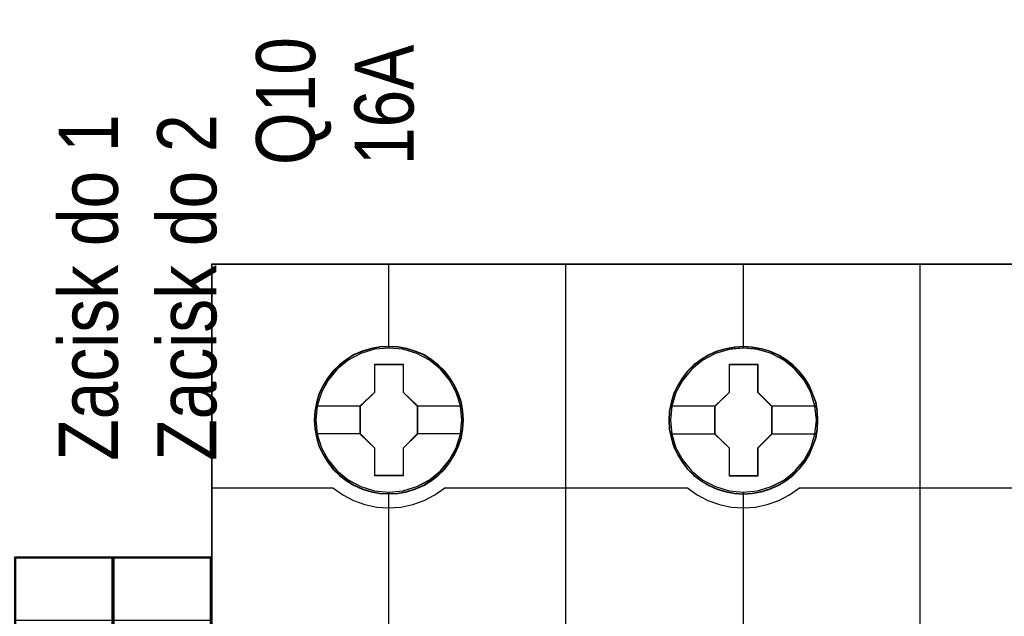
# Model space of a CAD drawing. Header units: millimetres. Extents: x -1290 to 1795, y -4192 to -1311.
# Tile 301 of 656: x 1442 to 1452, y -3710 to -3704. Entities that reach past the tile are written whole.
import ezdxf

# ---------------------------------------------------------------- set-up
doc = ezdxf.new("R2010")
doc.units = ezdxf.units.MM
doc.layers.add('45', color=7, linetype='Continuous')
doc.layers.add('Aparatura', color=7, linetype='Continuous', lineweight=13)
doc.styles.get("Standard").update_dxf_attribs({"font": 'ARIALN.TTF', "width": 0.8})

# ---------------------------------------------------------------- blocks, each defined once
blk = doc.blocks.new('*U231')
at = {"layer": '45', "color": 7}
for points in [[(441.49476, -383.521822), (423.482515, -383.521822), (423.482515, -465.544591), (441.49476, -465.544591), (459.495865, -465.544591), (477.50811, -465.544591), (477.50811, -383.521822), (459.495865, -383.521822), (441.49476, -383.521822)], [(436.278475, -391.442946), (436.256116, -390.990214), (436.183448, -390.543003), (436.026933, -390.112355), (435.848058, -389.69827), (435.613285, -389.30627), (435.333794, -388.958439), (435.003994, -388.638214), (434.635066, -388.362158), (434.266137, -388.119228), (433.83572, -387.937031), (433.405303, -387.810045), (432.946938, -387.727228), (432.494162, -387.699623), (432.035796, -387.727228), (431.594199, -387.810045), (431.147013, -387.937031), (430.733366, -388.119228), (430.342078, -388.362158), (429.984329, -388.638214), (429.648939, -388.958439), (429.380627, -389.30627), (429.140265, -389.69827), (428.939031, -390.112355), (428.821645, -390.543003), (428.732207, -390.990214), (428.698668, -391.442946), (428.732207, -391.890157), (428.821645, -392.326326), (428.939031, -392.762495), (429.140265, -393.17658), (429.380627, -393.563058), (429.648939, -393.927453), (429.984329, -394.247678), (430.342078, -394.523734), (430.733366, -394.755622), (431.147013, -394.937819), (431.594199, -395.075847), (432.035796, -395.164185), (432.494162, -395.186269), (432.946938, -395.164185), (433.405303, -395.075847), (433.83572, -394.937819), (434.266137, -394.755622), (434.635066, -394.523734), (435.003994, -394.247678), (435.333794, -393.927453), (435.613285, -393.563058), (435.848058, -393.17658), (436.026933, -392.762495), (436.183448, -392.326326), (436.256116, -391.890157), (436.278475, -391.442946)], [(436.278475, -391.442946), (436.256116, -390.990214), (436.183448, -390.543003), (436.026933, -390.112355), (435.848058, -389.69827), (435.613285, -389.30627), (435.333794, -388.958439), (435.003994, -388.638214), (434.635066, -388.362158), (434.266137, -388.119228), (433.83572, -387.937031), (433.405303, -387.810045), (432.946938, -387.727228), (432.494162, -387.699623), (432.035796, -387.727228), (431.594199, -387.810045), (431.147013, -387.937031), (430.733366, -388.119228), (430.342078, -388.362158), (429.984329, -388.638214), (429.648939, -388.958439), (429.380627, -389.30627), (429.140265, -389.69827), (428.939031, -390.112355), (428.821645, -390.543003), (428.732207, -390.990214), (428.698668, -391.442946), (428.732207, -391.890157), (428.821645, -392.326326), (428.939031, -392.762495), (429.140265, -393.17658), (429.380627, -393.563058), (429.648939, -393.927453), (429.984329, -394.247678), (430.342078, -394.523734), (430.733366, -394.755622), (431.147013, -394.937819), (431.594199, -395.075847), (432.035796, -395.164185), (432.494162, -395.186269), (432.946938, -395.164185), (433.405303, -395.075847), (433.83572, -394.937819), (434.266137, -394.755622), (434.635066, -394.523734), (435.003994, -394.247678), (435.333794, -393.927453), (435.613285, -393.563058), (435.848058, -393.17658), (436.026933, -392.762495), (436.183448, -392.326326), (436.256116, -391.890157), (436.278475, -391.442946)], [(454.279844, -391.448332), (454.257484, -390.9956), (454.184814, -390.548389), (454.028294, -390.117741), (453.849415, -389.703656), (453.614635, -389.311656), (453.335136, -388.963825), (453.005326, -388.6436), (452.641977, -388.362023), (452.267448, -388.124614), (451.837019, -387.942417), (451.40659, -387.815431), (450.948211, -387.732614), (450.495422, -387.705009), (450.042632, -387.732614), (449.595433, -387.815431), (449.148234, -387.942417), (448.734575, -388.124614), (448.343276, -388.362023), (447.985517, -388.6436), (447.650117, -388.963825), (447.387388, -389.311656), (447.141428, -389.703656), (446.945779, -390.117741), (446.822799, -390.548389), (446.733359, -390.9956), (446.705409, -391.448332), (446.733359, -391.895543), (446.822799, -392.331712), (446.945779, -392.767881), (447.141428, -393.181966), (447.387388, -393.568444), (447.650117, -393.932839), (447.985517, -394.253064), (448.343276, -394.52912), (448.734575, -394.761008), (449.148234, -394.943205), (449.595433, -395.081233), (450.042632, -395.169571), (450.495422, -395.191656), (450.948211, -395.169571), (451.40659, -395.081233), (451.837019, -394.943205), (452.267448, -394.761008), (452.641977, -394.52912), (453.005326, -394.253064), (453.335136, -393.932839), (453.614635, -393.568444), (453.849415, -393.181966), (454.028294, -392.767881), (454.184814, -392.331712), (454.257484, -391.895543), (454.279844, -391.448332)], [(454.279844, -391.448332), (454.257484, -390.9956), (454.184814, -390.548389), (454.028294, -390.117741), (453.849415, -389.703656), (453.614635, -389.311656), (453.335136, -388.963825), (453.005326, -388.6436), (452.641977, -388.362023), (452.267448, -388.124614), (451.837019, -387.942417), (451.40659, -387.815431), (450.948211, -387.732614), (450.495422, -387.705009), (450.042632, -387.732614), (449.595433, -387.815431), (449.148234, -387.942417), (448.734575, -388.124614), (448.343276, -388.362023), (447.985517, -388.6436), (447.650117, -388.963825), (447.387388, -389.311656), (447.141428, -389.703656), (446.945779, -390.117741), (446.822799, -390.548389), (446.733359, -390.9956), (446.705409, -391.448332), (446.733359, -391.895543), (446.822799, -392.331712), (446.945779, -392.767881), (447.141428, -393.181966), (447.387388, -393.568444), (447.650117, -393.932839), (447.985517, -394.253064), (448.343276, -394.52912), (448.734575, -394.761008), (449.148234, -394.943205), (449.595433, -395.081233), (450.042632, -395.169571), (450.495422, -395.191656), (450.948211, -395.169571), (451.40659, -395.081233), (451.837019, -394.943205), (452.267448, -394.761008), (452.641977, -394.52912), (453.005326, -394.253064), (453.335136, -393.932839), (453.614635, -393.568444), (453.849415, -393.181966), (454.028294, -392.767881), (454.184814, -392.331712), (454.257484, -391.895543), (454.279844, -391.448332)], [(454.263728, -391.44923), (454.241458, -390.998343), (454.16908, -390.552955), (454.013189, -390.124063), (453.835029, -389.711667), (453.601193, -389.321265), (453.322817, -388.974852), (452.994333, -388.655932), (452.632444, -388.375502), (452.25942, -388.139062), (451.83072, -387.957608), (451.402021, -387.831139), (450.945484, -387.74866), (450.494515, -387.721167), (450.043546, -387.74866), (449.598144, -387.831139), (449.152742, -387.957608), (448.740745, -388.139062), (448.351019, -388.375502), (447.994697, -388.655932), (447.660646, -388.974852), (447.398972, -389.321265), (447.154001, -389.711667), (446.959138, -390.124063), (446.836652, -390.552955), (446.747572, -390.998343), (446.719734, -391.44923), (446.747572, -391.894618), (446.836652, -392.329009), (446.959138, -392.763399), (447.154001, -393.175796), (447.398972, -393.560699), (447.660646, -393.923608), (447.994697, -394.242528), (448.351019, -394.517458), (448.740745, -394.7484), (449.152742, -394.929855), (449.598144, -395.06732), (450.043546, -395.155298), (450.494515, -395.177293), (450.945484, -395.155298), (451.402021, -395.06732), (451.83072, -394.929855), (452.25942, -394.7484), (452.632444, -394.517458), (452.994333, -394.242528), (453.322817, -393.923608), (453.601193, -393.560699), (453.835029, -393.175796), (454.013189, -392.763399), (454.16908, -392.329009), (454.241458, -391.894618), (454.263728, -391.44923)], [(431.778719, -388.600893), (433.220694, -388.600893), (433.220694, -390.016462), (433.941681, -390.724246), (433.941681, -392.145344), (433.220694, -392.864188), (433.220694, -394.274227), (431.778719, -394.274227), (431.778719, -392.864188), (431.040834, -392.145344), (431.040834, -390.724246), (431.778719, -390.016462), (431.778719, -388.600893)], [(431.778719, -388.600893), (433.220694, -388.600893), (433.220694, -388.600893), (433.220694, -390.016462), (433.220694, -390.016462), (433.941681, -390.724246), (433.941681, -390.724246), (433.941681, -392.145344), (433.941681, -392.145344), (433.220694, -392.864188), (433.220694, -392.864188), (433.220694, -394.274227), (433.220694, -394.274227), (431.778719, -394.274227), (431.778719, -394.274227), (431.778719, -392.864188), (431.778719, -392.864188), (431.040834, -392.145344), (431.040834, -392.145344), (431.040834, -390.724246), (431.040834, -390.724246), (431.778719, -390.016462), (431.778719, -390.016462), (431.778719, -388.600893), (431.778719, -388.600893)], [(431.786637, -388.617051), (433.212589, -388.617051), (433.212589, -390.024556), (433.925565, -390.728309), (433.925565, -392.141313), (433.212589, -392.856062), (433.212589, -394.258069), (431.786637, -394.258069), (431.786637, -392.856062), (431.05695, -392.141313), (431.05695, -390.728309), (431.786637, -390.024556), (431.786637, -388.617051)], [(449.78507, -388.600893), (451.226283, -388.600893), (451.226283, -390.021955), (451.941259, -390.729722), (451.941259, -392.150784), (451.226283, -392.86961), (451.226283, -394.279613), (449.78507, -394.279613), (449.78507, -392.86961), (449.047575, -392.150784), (449.047575, -390.729722), (449.78507, -390.021955), (449.78507, -388.600893)], [(449.78507, -388.600893), (451.226283, -388.600893), (451.226283, -388.600893), (451.226283, -390.021955), (451.226283, -390.021955), (451.941259, -390.729722), (451.941259, -390.729722), (451.941259, -392.150784), (451.941259, -392.150784), (451.226283, -392.86961), (451.226283, -392.86961), (451.226283, -394.279613), (451.226283, -394.279613), (449.78507, -394.279613), (449.78507, -394.279613), (449.78507, -392.86961), (449.78507, -392.86961), (449.047575, -392.150784), (449.047575, -392.150784), (449.047575, -390.729722), (449.047575, -390.729722), (449.78507, -390.021955), (449.78507, -390.021955), (449.78507, -388.600893), (449.78507, -388.600893)], [(449.793428, -388.617051), (451.219479, -388.617051), (451.219479, -390.030476), (451.926934, -390.734438), (451.926934, -392.147863), (451.219479, -392.862825), (451.219479, -394.26525), (449.793428, -394.26525), (449.793428, -392.862825), (449.063691, -392.147863), (449.063691, -390.734438), (449.793428, -390.030476), (449.793428, -388.617051)]]:
    blk.add_lwpolyline(points, close=True, dxfattribs=at)
at = {"layer": '45', "color": 139}
for points in [[(441.49476, -383.521822), (423.482515, -383.521822), (423.482515, -465.544591), (441.49476, -465.544591), (459.495865, -465.544591), (477.50811, -465.544591), (477.50811, -383.521822), (459.495865, -383.521822), (441.49476, -383.521822)], [(441.50013, -383.537981), (423.498631, -383.537981), (423.498631, -465.528433), (441.50013, -465.528433), (459.490495, -465.528433), (477.491994, -465.528433), (477.491994, -383.537981), (459.490495, -383.537981), (441.50013, -383.537981)], [(436.196105, -391.437492), (436.123406, -390.719687), (435.916494, -390.035012), (435.575368, -389.400031), (435.116806, -388.842352), (434.551992, -388.395104), (433.908886, -388.058288), (433.209858, -387.848468), (432.488462, -387.782209), (431.767065, -387.848468), (431.079221, -388.058288), (430.436116, -388.395104), (429.871301, -388.842352), (429.412739, -389.400031), (429.071614, -390.035012), (428.853517, -390.719687), (428.78641, -391.437492), (428.853517, -392.149775), (429.071614, -392.839972), (429.412739, -393.46391), (429.871301, -394.02159), (430.436116, -394.474359), (431.079221, -394.811175), (431.767065, -395.026516), (432.488462, -395.098297), (433.209858, -395.026516), (433.908886, -394.811175), (434.551992, -394.474359), (435.116806, -394.02159), (435.575368, -393.46391), (435.916494, -392.839972), (436.123406, -392.149775), (436.196105, -391.437492)], [(436.201477, -391.437492), (436.12878, -390.719687), (435.921874, -390.035012), (435.575167, -389.405552), (435.111026, -388.847873), (434.557413, -388.395104), (433.914326, -388.06381), (433.215319, -387.848468), (432.493944, -387.782209), (431.772568, -387.848468), (431.073561, -388.06381), (430.436067, -388.395104), (429.876861, -388.847873), (429.407128, -389.405552), (429.066013, -390.035012), (428.859107, -390.719687), (428.78641, -391.437492), (428.859107, -392.149775), (429.066013, -392.839972), (429.407128, -393.469432), (429.876861, -394.027111), (430.436067, -394.47988), (431.073561, -394.816696), (431.772568, -395.026516), (432.493944, -395.098297), (433.215319, -395.026516), (433.914326, -394.816696), (434.557413, -394.47988), (435.111026, -394.027111), (435.575167, -393.469432), (435.921874, -392.839972), (436.12878, -392.149775), (436.201477, -391.437492)], [(454.202846, -391.437492), (454.124557, -390.719687), (453.917651, -390.035012), (453.576536, -389.405552), (453.117987, -388.847873), (452.553189, -388.395104), (451.910103, -388.06381), (451.216688, -387.848468), (450.48972, -387.782209), (449.768345, -387.848468), (449.080522, -388.06381), (448.437436, -388.395104), (447.872638, -388.847873), (447.414089, -389.405552), (447.072974, -390.035012), (446.860476, -390.719687), (446.787779, -391.437492), (446.860476, -392.149775), (447.072974, -392.839972), (447.414089, -393.469432), (447.872638, -394.027111), (448.437436, -394.47988), (449.080522, -394.816696), (449.768345, -395.026516), (450.48972, -395.098297), (451.216688, -395.026516), (451.910103, -394.816696), (452.553189, -394.47988), (453.117987, -394.027111), (453.576536, -393.469432), (453.917651, -392.839972), (454.124557, -392.149775), (454.202846, -391.437492)], [(454.202846, -391.442878), (454.130149, -390.725073), (453.923243, -390.040398), (453.576536, -389.405417), (453.112395, -388.847738), (452.558781, -388.394969), (451.915695, -388.063674), (451.216688, -387.853854), (450.495312, -387.787595), (449.773937, -387.853854), (449.07493, -388.063674), (448.437436, -388.394969), (447.87823, -388.847738), (447.414089, -389.405417), (447.067382, -390.040398), (446.860476, -390.725073), (446.787779, -391.442878), (446.860476, -392.155162), (447.067382, -392.845358), (447.414089, -393.469297), (447.87823, -394.026976), (448.437436, -394.479745), (449.07493, -394.816561), (449.773937, -395.031902), (450.495312, -395.103683), (451.216688, -395.031902), (451.915695, -394.816561), (452.558781, -394.479745), (453.112395, -394.026976), (453.576536, -393.469297), (453.923243, -392.845358), (454.130149, -392.155162), (454.202846, -391.442878)]]:
    blk.add_lwpolyline(points, close=True, dxfattribs=at)
for points in [[(432.476932, -383.521822), (432.476932, -387.80914)], [(441.483884, -402.322821), (441.483884, -383.521822)], [(450.478301, -383.521822), (450.478301, -387.80914)], [(459.472718, -402.322821), (459.472718, -383.521822)], [(423.482515, -394.884649), (429.683524, -394.884649)], [(429.649502, -394.884649), (430.153418, -395.236721), (430.696528, -395.52065), (431.278832, -395.730757), (431.877932, -395.861365), (432.49383, -395.895436), (433.109728, -395.861365), (433.714428, -395.730757), (434.291132, -395.52065), (434.834242, -395.236721), (435.343757, -394.884649)], [(435.309735, -394.884649), (447.683102, -394.884649)], [(447.650871, -394.884649), (448.154807, -395.236721), (448.697939, -395.52065), (449.280265, -395.730757), (449.87939, -395.861365), (450.495312, -395.895436), (451.111235, -395.861365), (451.71036, -395.730757), (452.292686, -395.52065), (452.835818, -395.236721), (453.339754, -394.884649)], [(453.305732, -394.884649), (465.679099, -394.884649)], [(432.476932, -395.076753), (432.476932, -402.322821)], [(450.478301, -395.076753), (450.478301, -402.322821)]]:
    blk.add_lwpolyline(points, dxfattribs=at)
at = {"layer": '45', "color": 59}
blk.add_lwpolyline([(441.483884, -402.322821), (441.483884, -383.521822)], dxfattribs=at)
blk.add_lwpolyline([(436.262359, -391.443844), (436.24009, -390.992957), (436.167714, -390.547569), (436.011827, -390.118677), (435.833671, -389.70628), (435.599841, -389.315879), (435.321472, -388.969466), (434.992997, -388.650546), (434.62555, -388.375615), (434.258103, -388.133676), (433.829415, -387.952221), (433.400726, -387.825753), (432.944201, -387.743274), (432.493244, -387.715781), (432.036719, -387.743274), (431.596896, -387.825753), (431.151505, -387.952221), (430.739519, -388.133676), (430.349803, -388.375615), (429.993491, -388.650546), (429.659448, -388.969466), (429.392214, -389.315879), (429.152817, -389.70628), (428.952391, -390.118677), (428.835476, -390.547569), (428.746398, -390.992957), (428.712994, -391.443844), (428.746398, -391.889232), (428.835476, -392.323623), (428.952391, -392.758013), (429.152817, -393.17041), (429.392214, -393.555313), (429.659448, -393.918222), (429.993491, -394.237142), (430.349803, -394.512072), (430.739519, -394.743014), (431.151505, -394.924469), (431.596896, -395.061934), (432.036719, -395.149912), (432.493244, -395.171907), (432.944201, -395.149912), (433.400726, -395.061934), (433.829415, -394.924469), (434.258103, -394.743014), (434.62555, -394.512072), (434.992997, -394.237142), (435.321472, -393.918222), (435.599841, -393.555313), (435.833671, -393.17041), (436.011827, -392.758013), (436.167714, -392.323623), (436.24009, -391.889232), (436.262359, -391.443844)], close=True, dxfattribs=at)
at = {"layer": '45', "color": 7}
for points in [[(428.770294, -390.712235), (431.074856, -390.712235)], [(433.907659, -390.712235), (436.206849, -390.712235)], [(446.777035, -390.717621), (449.081597, -390.717621)], [(451.909028, -390.717621), (454.208218, -390.717621)], [(428.770294, -392.125182), (431.074856, -392.125182)], [(433.907659, -392.125182), (436.206849, -392.125182)], [(446.777035, -392.130569), (449.081597, -392.130569)], [(451.909028, -392.130569), (454.208218, -392.130569)]]:
    blk.add_lwpolyline(points, dxfattribs=at)
blk = doc.blocks.new('*U251')
at = {"layer": '45', "color": 7}
for points in [[(435.005325, -698.804806), (435.005325, -750.882783)], [(435.005325, -701.989773), (439.999438, -701.989773)], [(435.005325, -705.968288), (439.999438, -705.968288)], [(435.005325, -720.315002), (439.999438, -720.315002)], [(435.005325, -729.279229), (439.999438, -729.279229)], [(435.005325, -743.613374), (439.999438, -743.613374)], [(435.005325, -747.602662), (439.999438, -747.602662)]]:
    blk.add_lwpolyline(points, dxfattribs=at)
for points in [[(435.005325, -750.882783), (439.999438, -750.882783), (439.999438, -750.882783), (439.999438, -698.804806), (439.999438, -698.804806), (435.005325, -698.804806), (435.005325, -750.882783)], [(435.050091, -750.837899), (439.954672, -750.837899), (439.954672, -698.84969), (435.050091, -698.84969), (435.050091, -750.837899)], [(439.512382, -712.888499), (439.466385, -712.438859), (439.318536, -712.009202), (439.078692, -711.616183), (438.756709, -711.293108), (438.369016, -711.049969), (437.948467, -710.900089), (437.50492, -710.85346), (437.058087, -710.900089), (436.624396, -711.049969), (436.249845, -711.293108), (435.927863, -711.616183), (435.688018, -712.009202), (435.540169, -712.438859), (435.494172, -712.888499), (435.540169, -713.34147), (435.688018, -713.767796), (435.927863, -714.160815), (436.249845, -714.48389), (436.624396, -714.727029), (437.058087, -714.88024), (437.50492, -714.923539), (437.948467, -714.88024), (438.369016, -714.727029), (438.756709, -714.48389), (439.078692, -714.160815), (439.318536, -713.767796), (439.466385, -713.34147), (439.512382, -712.888499)], [(439.465826, -712.888499), (439.420874, -712.448776), (439.276385, -712.028596), (439.041991, -711.644245), (438.727327, -711.328296), (438.348445, -711.090519), (437.937454, -710.943945), (437.503987, -710.898344), (437.06731, -710.943945), (436.643475, -711.090519), (436.277437, -711.328296), (435.962772, -711.644245), (435.728379, -712.028596), (435.58389, -712.448776), (435.538938, -712.888499), (435.58389, -713.33148), (435.728379, -713.748403), (435.962772, -714.132754), (436.277437, -714.448703), (436.643475, -714.686479), (437.06731, -714.836311), (437.503987, -714.878655), (437.937454, -714.836311), (438.348445, -714.686479), (438.727327, -714.448703), (439.041991, -714.132754), (439.276385, -713.748403), (439.420874, -713.33148), (439.465826, -712.888499)], [(439.512382, -736.798571), (439.466385, -736.33549), (439.318536, -735.905724), (439.078692, -735.525931), (438.756709, -735.202774), (438.369016, -734.959573), (437.948467, -734.806323), (437.50492, -734.749687), (437.058087, -734.806323), (436.624396, -734.959573), (436.249845, -735.202774), (435.927863, -735.525931), (435.688018, -735.905724), (435.540169, -736.33549), (435.494172, -736.798571), (435.540169, -737.248326), (435.688018, -737.678092), (435.927863, -738.057885), (436.249845, -738.384374), (436.624396, -738.627575), (437.058087, -738.777493), (437.50492, -738.834129), (437.948467, -738.777493), (438.369016, -738.627575), (438.756709, -738.384374), (439.078692, -738.057885), (439.318536, -737.678092), (439.466385, -737.248326), (439.512382, -736.798571)], [(439.465826, -736.798419), (439.420874, -736.345923), (439.276385, -735.92598), (439.041991, -735.554868), (438.727327, -735.239097), (438.348445, -735.001455), (437.937454, -734.851708), (437.503987, -734.796367), (437.06731, -734.851708), (436.643475, -735.001455), (436.277437, -735.239097), (435.962772, -735.554868), (435.728379, -735.92598), (435.58389, -736.345923), (435.538938, -736.798419), (435.58389, -737.237894), (435.728379, -737.657836), (435.962772, -738.028949), (436.277437, -738.347975), (436.643475, -738.585617), (437.06731, -738.732108), (437.503987, -738.78745), (437.937454, -738.732108), (438.348445, -738.585617), (438.727327, -738.347975), (439.041991, -738.028949), (439.276385, -737.657836), (439.420874, -737.237894), (439.465826, -736.798419)]]:
    blk.add_lwpolyline(points, close=True, dxfattribs=at)
blk = doc.blocks.new('*U252')
at = {"layer": '45', "color": 7}
for points in [[(440.00302, -698.804806), (440.00302, -750.882783)], [(440.00302, -701.989773), (444.997133, -701.989773)], [(440.00302, -705.968288), (444.997133, -705.968288)], [(440.00302, -720.315002), (444.997133, -720.315002)], [(440.00302, -729.279229), (444.997133, -729.279229)], [(440.00302, -743.613374), (444.997133, -743.613374)], [(440.00302, -747.602662), (444.997133, -747.602662)]]:
    blk.add_lwpolyline(points, dxfattribs=at)
for points in [[(440.00302, -750.882783), (444.997133, -750.882783), (444.997133, -750.882783), (444.997133, -698.804806), (444.997133, -698.804806), (440.00302, -698.804806), (440.00302, -750.882783)], [(440.047786, -750.837899), (444.952366, -750.837899), (444.952366, -698.84969), (440.047786, -698.84969), (440.047786, -750.837899)], [(444.508286, -712.888499), (444.462289, -712.438859), (444.314439, -712.009202), (444.074595, -711.616183), (443.752613, -711.293108), (443.364919, -711.049969), (442.944371, -710.900089), (442.500823, -710.85346), (442.053991, -710.900089), (441.6203, -711.049969), (441.245749, -711.293108), (440.923766, -711.616183), (440.683922, -712.009202), (440.536073, -712.438859), (440.490075, -712.888499), (440.536073, -713.34147), (440.683922, -713.767796), (440.923766, -714.160815), (441.245749, -714.48389), (441.6203, -714.727029), (442.053991, -714.88024), (442.500823, -714.923539), (442.944371, -714.88024), (443.364919, -714.727029), (443.752613, -714.48389), (444.074595, -714.160815), (444.314439, -713.767796), (444.462289, -713.34147), (444.508286, -712.888499)], [(444.46352, -712.888499), (444.418568, -712.448776), (444.274079, -712.028596), (444.039686, -711.644245), (443.725021, -711.328296), (443.346139, -711.090519), (442.935148, -710.943945), (442.501681, -710.898344), (442.065004, -710.943945), (441.64117, -711.090519), (441.275131, -711.328296), (440.960466, -711.644245), (440.726073, -712.028596), (440.581584, -712.448776), (440.536632, -712.888499), (440.581584, -713.33148), (440.726073, -713.748403), (440.960466, -714.132754), (441.275131, -714.448703), (441.64117, -714.686479), (442.065004, -714.836311), (442.501681, -714.878655), (442.935148, -714.836311), (443.346139, -714.686479), (443.725021, -714.448703), (444.039686, -714.132754), (444.274079, -713.748403), (444.418568, -713.33148), (444.46352, -712.888499)], [(444.508286, -736.798571), (444.462289, -736.33549), (444.314439, -735.905724), (444.074595, -735.525931), (443.752613, -735.202774), (443.364919, -734.959573), (442.944371, -734.806323), (442.500823, -734.749687), (442.053991, -734.806323), (441.6203, -734.959573), (441.245749, -735.202774), (440.923766, -735.525931), (440.683922, -735.905724), (440.536073, -736.33549), (440.490075, -736.798571), (440.536073, -737.248326), (440.683922, -737.678092), (440.923766, -738.057885), (441.245749, -738.384374), (441.6203, -738.627575), (442.053991, -738.777493), (442.500823, -738.834129), (442.944371, -738.777493), (443.364919, -738.627575), (443.752613, -738.384374), (444.074595, -738.057885), (444.314439, -737.678092), (444.462289, -737.248326), (444.508286, -736.798571)], [(444.46352, -736.798419), (444.418568, -736.345923), (444.274079, -735.92598), (444.039686, -735.554868), (443.725021, -735.239097), (443.346139, -735.001455), (442.935148, -734.851708), (442.501681, -734.796367), (442.065004, -734.851708), (441.64117, -735.001455), (441.275131, -735.239097), (440.960466, -735.554868), (440.726073, -735.92598), (440.581584, -736.345923), (440.536632, -736.798419), (440.581584, -737.237894), (440.726073, -737.657836), (440.960466, -738.028949), (441.275131, -738.347975), (441.64117, -738.585617), (442.065004, -738.732108), (442.501681, -738.78745), (442.935148, -738.732108), (443.346139, -738.585617), (443.725021, -738.347975), (444.039686, -738.028949), (444.274079, -737.657836), (444.418568, -737.237894), (444.46352, -736.798419)]]:
    blk.add_lwpolyline(points, close=True, dxfattribs=at)

msp = doc.modelspace()

# ---------------------------------------------------------------- block references
at = {"layer": 'Aparatura', "color": 7, "lineweight": 13}
ref = msp.add_blockref('*U231', (1358.844, -3629.9031), dxfattribs=dict(at, xscale=0.2, yscale=0.2, zscale=0.2))
ref.add_attrib('Oznaczenie', 'Q10', (1444.594, -3705.6031), dxfattribs={"layer": '0', "height": 0.6, "rotation": 90, "flags": 2})
ref.add_attrib('Pr¹d znamionowy', '16A', (1445.594, -3705.6031), dxfattribs={"layer": '0', "height": 0.6, "rotation": 90, "flags": 2})
ref = msp.add_blockref('*U251', (1354.5411, -3569.8229), dxfattribs=dict(at, xscale=0.2, yscale=0.2, zscale=0.2))
ref.add_attrib('Oznaczenie', 'Zacisk do 1', (1442.5911, -3708.6029), dxfattribs={"layer": '0', "height": 0.6, "rotation": 90, "flags": 2})
ref = msp.add_blockref('*U252', (1354.5411, -3569.8229), dxfattribs=dict(at, xscale=0.2, yscale=0.2, zscale=0.2))
ref.add_attrib('Oznaczenie', 'Zacisk do 2', (1443.5911, -3708.6029), dxfattribs={"layer": '0', "height": 0.6, "rotation": 90, "flags": 2})

doc.saveas('drawing.dxf')
